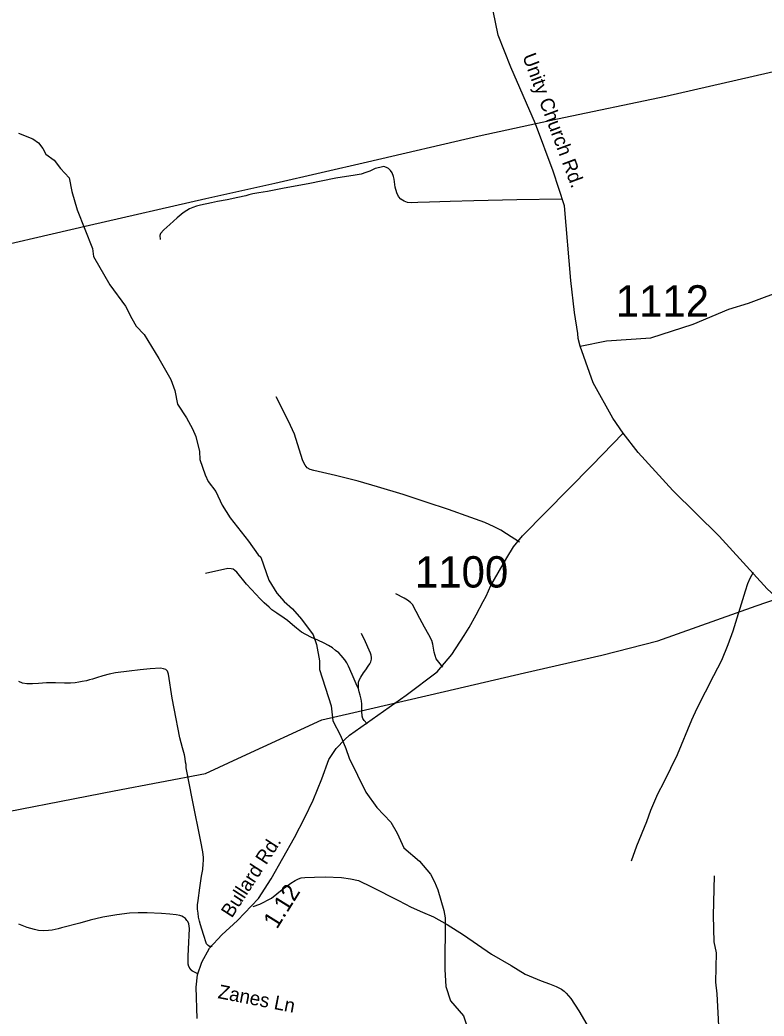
# Model space of a CAD drawing. Extents: x 1268485 to 1426702, y 514839 to 616766.
# Drawn here: x 1307707 to 1311208, y 524572 to 529261 of the extents above; entities that cross this region are included whole.
import ezdxf

# ---------------------------------------------------------------- set-up
doc = ezdxf.new("R2010")
doc.units = 0
for name, color, linetype in [('Old_Level_10', 7, 'Continuous'), ('Old_Level_11', 7, 'Continuous'), ('Old_Level_17', 7, 'Continuous'), ('Old_Level_32', 7, 'Continuous'), ('Old_Level_35', 7, 'Continuous'), ('Old_Level_56', 7, 'Continuous'), ('Old_Level_62', 7, 'Continuous'), ('Old_Level_8', 7, 'Continuous')]:
    doc.layers.add(name, color=color, linetype=linetype)

msp = doc.modelspace()

# ---------------------------------------------------------------- linework, layer by layer
at = {"layer": 'Old_Level_32'}
for points in [[(1310343.644, 527724.56), (1310333.146, 527761.326), (1310332.783, 527784.026), (1310316.996, 527884.393), (1310298.616, 528034.836), (1310268.667, 528385.809), (1310216.529, 528549.138), (1310133.556, 528771.115), (1310017.672, 529037.976), (1309957.291, 529189.465), (1309933.786, 529302.931)], [(1310343.644, 527724.56), (1310466.471, 527750.435), (1310675.982, 527764.049), (1310874.165, 527829.357), (1311041.859, 527899.418), (1311134.468, 527927.368), (1311483.66, 528057.406), (1311551.864, 528065.839), (1311628.103, 528065.905), (1311705.705, 528054.138), (1311819.304, 528031.442), (1311872.987, 528014.354), (1311988.347, 527989.62), (1312034.949, 528008.493), (1312165.276, 528021.476), (1312211.236, 528018.351), (1312272.956, 528002.901), (1312409.672, 527945.724), (1312465.351, 527928.395), (1312511.235, 527921.468), (1312611.115, 527913.055), (1312960.938, 527985.053), (1313258.435, 528042.096), (1313577.342, 528158.737)], [(1310545.377, 527315.077), (1310496.401, 527385.867), (1310403.89, 527551.951), (1310387.564, 527600.96), (1310343.644, 527724.56)], [(1308541.389, 524560.792), (1308536.639, 524708.025), (1308542.428, 524765.909), (1308562.316, 524825.871), (1308599.57, 524892.067), (1308657.157, 524954.827), (1308730.18, 525021.489), (1308830.067, 525125.384), (1308888.544, 525218.062), (1308998.524, 525412.429), (1309048.394, 525506.667), (1309087.577, 525589.049), (1309127.65, 525688.555), (1309160.431, 525779.028), (1309195.803, 525831.866), (1309236.617, 525873.72), (1309258.557, 525893.905), (1309524.941, 526082.399), (1309670.127, 526192.824), (1309739.884, 526273.565), (1309797.126, 526362.953), (1309821.614, 526401.07), (1309854.265, 526460.97), (1309886.916, 526523.591), (1309900.52, 526548.096), (1309922.288, 526598.737), (1309998.433, 526728.325), (1310029.305, 526780.569), (1310072.05, 526832.889), (1310397.387, 527163.442), (1310545.377, 527315.077)], [(1312968.383, 524092.606), (1312896.071, 524168.297), (1312882.554, 524192.581), (1312821.783, 524414.112), (1312756.022, 524685.967), (1312674.579, 524973.946), (1312643.393, 525094.632), (1312635.287, 525169.031), (1312594.772, 525233.878), (1312562.022, 525296.767), (1312508.233, 525388.094), (1312455.476, 525441.181), (1312178.823, 525683.865), (1311889.509, 525962.717), (1311731.696, 526098.852), (1311639.185, 526172.365), (1311543.953, 526251.323), (1311377.977, 526428.298), (1311320.838, 526493.642), (1311222.885, 526583.491), (1310997.05, 526830.166), (1310779.376, 527045.259), (1310616.121, 527224.957), (1310545.377, 527315.077)]]:
    msp.add_lwpolyline(points, dxfattribs=at)
at = {"layer": 'Old_Level_35'}
msp.add_line((1308544.279, 524770.677), (1308522.031, 524781.698), dxfattribs=at)
for points in [[(1310256.874, 528417.169), (1310045.67, 528414.503), (1309842.259, 528409.941), (1309731.223, 528406.301), (1309634.233, 528403.738), (1309579.484, 528401.124), (1309547.701, 528400.149), (1309529.964, 528401.79), (1309514.585, 528407.788), (1309499.924, 528417.169), (1309487.724, 528429.934), (1309480.342, 528447.363), (1309472.96, 528473.558), (1309468.244, 528511.083), (1309465.578, 528524.513), (1309458.299, 528541.225), (1309450.302, 528552.708), (1309441.484, 528560.705), (1309431.334, 528566.754), (1309418.621, 528570.138), (1309400.576, 528566.754), (1309378.533, 528560.705), (1309354.235, 528548.607), (1309334.857, 528541.943), (1309311.994, 528535.228), (1309283.902, 528530.563), (1309193.371, 528516.414), (1309063.983, 528488.937), (1308949.974, 528468.894), (1308871.542, 528452.745), (1308831.249, 528446.696), (1308803.157, 528441.98), (1308784.292, 528436.7), (1308769.529, 528432.497), (1308732.107, 528424.243), (1308682.997, 528414.042), (1308636.142, 528405.788), (1308608.768, 528400.149), (1308557.3, 528389.231), (1308538.64, 528384.258), (1308520.288, 528378.568), (1308504.601, 528372.211), (1308491.991, 528364.419), (1308475.997, 528353.244), (1308446.367, 528328.689), (1308412.123, 528297.213), (1308384.031, 528272.351), (1308368.549, 528255.639), (1308365.268, 528245.54), (1308367.216, 528227.445)], [(1310057.973, 526802.999), (1309996.868, 526841.498), (1309970.006, 526858.414), (1309938.325, 526875.382), (1309894.547, 526895.375), (1309829.135, 526919.263), (1309722.918, 526956.993), (1309618.854, 526991.647), (1309511.099, 527027.07), (1309389.504, 527063.261), (1309298.666, 527089.456), (1309191.628, 527116.37), (1309090.025, 527139.438), (1309072.288, 527144.821), (1309059.267, 527152.562), (1309049.22, 527164.865), (1309037.634, 527185.626), (1309020.717, 527241.042), (1308998.367, 527310.4), (1308970.582, 527371.916), (1308912.86, 527487.463)], [(1309299.486, 526114.331), (1309293.334, 526125.046), (1309270.881, 526179.23), (1309253.041, 526219.677), (1309245.352, 526234.492), (1309235.612, 526248.333), (1309218.798, 526269.248), (1309207.007, 526281.551), (1309192.654, 526293.291), (1309177.275, 526305.081), (1309158.923, 526316.82), (1309138.417, 526327.585), (1309108.275, 526341.376), (1309079.157, 526354.191), (1309053.013, 526367.417), (1309032.61, 526378.695), (1309008.517, 526397.611), (1308989.139, 526412.99), (1308966.584, 526433.957), (1308950.282, 526445.695), (1308916.551, 526468.2), (1308892.97, 526484.553), (1308879.129, 526496.292), (1308855.65, 526517.823), (1308838.221, 526535.201), (1308796.903, 526579.697), (1308773.22, 526605.739), (1308728.211, 526661.513), (1308718.163, 526669.664), (1308709.858, 526674.79), (1308701.759, 526677.866), (1308685.355, 526679.455), (1308579.548, 526655.874)], [(1311156.95, 526659.104), (1311142.084, 526632.395), (1311130.396, 526606.816), (1311119.528, 526571.392), (1311061.396, 526384.18), (1311037.2, 526318.922), (1311008.902, 526245.206), (1310970.455, 526172.823), (1310891.92, 526020.264), (1310866.596, 525964.387), (1310798.827, 525801.166), (1310736.901, 525672.752), (1310706.861, 525616.106), (1310674.155, 525540.237), (1310655.598, 525486.308), (1310607.718, 525371.069), (1310582.907, 525301.197)], [(1309696.672, 526214.038), (1309665.094, 526253.306), (1309655.866, 526285.601), (1309649.715, 526322.562), (1309645.101, 526339.581), (1309631.26, 526366.495), (1309611.267, 526401.866), (1309588.917, 526442.671), (1309553.545, 526509.672), (1309545.036, 526518.131), (1309531.092, 526529.664), (1309514.995, 526539.712), (1309475.728, 526559.756)], [(1309299.486, 526114.331), (1309300.511, 526144.013), (1309304.612, 526155.752), (1309310.764, 526168.004), (1309323.579, 526187.432), (1309334.242, 526201.273), (1309346.135, 526218.6), (1309353.722, 526229.366), (1309358.336, 526240.131), (1309360.899, 526251.358), (1309361.924, 526259.56), (1309360.386, 526270.325), (1309356.285, 526280.526), (1309350.646, 526294.316), (1309332.704, 526333.174), (1309314.352, 526373.056)], [(1308611.741, 524900.115), (1308599.54, 524900.27), (1308592.466, 524904.011), (1308585.699, 524912.368), (1308571.038, 524956.351), (1308556.992, 525000.95), (1308551.456, 525019.251), (1308547.867, 525038.115), (1308545.407, 525055.852), (1308542.844, 525075.999), (1308543.459, 525096.145), (1308545.407, 525115.677), (1308553.404, 525175.5), (1308561.913, 525231.069), (1308567.347, 525262.187), (1308569.705, 525289.048), (1308570.423, 525303.71), (1308570.423, 525317.756), (1308567.347, 525345.181), (1308558.222, 525394.086), (1308518.545, 525588.168), (1308489.838, 525740.163), (1308488.607, 525755.439), (1308486.762, 525767.64), (1308484.404, 525784.147), (1308481.225, 525801.832), (1308472.101, 525834.179), (1308459.9, 525882.367), (1308432.526, 526019.136), (1308423.298, 526067.99), (1308406.279, 526182.101), (1308400.742, 526195.584), (1308393.361, 526202.863), (1308383.005, 526207.117), (1308368.344, 526209.63), (1308320.157, 526207.117), (1308272.482, 526201.683), (1308221.835, 526196.199), (1308157.141, 526187.022), (1308127.203, 526180.871), (1308096.753, 526172.976), (1308067.328, 526164.416), (1308049.078, 526157.7), (1308035.032, 526154.061), (1308019.756, 526150.37), (1307999.661, 526146.114), (1307984.999, 526143.705), (1307966.647, 526141.245), (1307944.707, 526139.399), (1307917.23, 526138.835), (1307875.091, 526140.014), (1307832.338, 526141.245), (1307794.506, 526138.169), (1307767.029, 526135.759), (1307739.655, 526135.759), (1307718.842, 526139.399), (1307701.72, 526146.73)], [(1309341.009, 525948.137), (1309326.655, 525962.952), (1309321.016, 525972.128), (1309317.325, 525983.355), (1309315.89, 526007.448), (1309315.377, 526041.179), (1309314.352, 526053.995), (1309312.917, 526064.196), (1309308.713, 526082.138), (1309304.099, 526097.927), (1309299.486, 526114.331)], [(1308804.387, 525087.482), (1308835.248, 525098.247), (1308890.714, 525127.775), (1308916.038, 525147.357), (1308941.157, 525167.708), (1308981.655, 525197.646), (1309002.263, 525210.103), (1309017.847, 525218.203), (1309030.355, 525222.252), (1309046.964, 525224.918), (1309092.588, 525225.79), (1309142.826, 525227.686), (1309220.951, 525225.02), (1309262.884, 525218.613), (1309300.101, 525209.488), (1309361.924, 525180.422), (1309488.236, 525115.42), (1309548.111, 525085.329), (1309601.835, 525061.696), (1309653.508, 525039.602), (1309717.484, 525002.898), (1309793.969, 524954.147), (1309926.125, 524863.258), (1310019.219, 524809.482), (1310084.528, 524769.702), (1310159.782, 524737.868), (1310198.742, 524724.437), (1310230.012, 524711.519), (1310255.951, 524698.088), (1310267.229, 524689.989), (1310277.482, 524680.607), (1310299.012, 524654.617), (1310336.127, 524597.305), (1310407.28, 524475.145)], [(1308498.655, 524823.478), (1308498.655, 524853.928), (1308500.91, 524886.582), (1308504.499, 524984.187), (1308503.884, 524995.311), (1308501.628, 525005.769), (1308496.604, 525016.482), (1308492.606, 525022.429), (1308485.839, 525031.554), (1308476.202, 525038.167), (1308468.615, 525042.011), (1308459.592, 525045.241), (1308442.265, 525048.881), (1308412.635, 525052.059), (1308373.163, 525054.622), (1308306.418, 525057.852), (1308263.358, 525058.211), (1308222.142, 525056.058), (1308163.292, 525048.727), (1308096.548, 525037.449), (1308037.595, 525023.044), (1307988.588, 525009.511), (1307903.491, 524986.699), (1307886.369, 524982.239), (1307872.426, 524978.958), (1307859.61, 524976.241), (1307842.283, 524974.088), (1307819.522, 524973.319), (1307795.326, 524975.164), (1307775.641, 524978.958), (1307741.705, 524988.493), (1307701.72, 525004.794)], [(1308505.729, 524799.64), (1308505.627, 524799.897), (1308505.524, 524800.05), (1308505.422, 524800.307), (1308505.216, 524800.512), (1308505.114, 524800.768), (1308505.011, 524800.922), (1308504.909, 524801.178), (1308504.704, 524801.383), (1308504.601, 524801.64), (1308504.499, 524801.793), (1308504.396, 524802.05), (1308504.294, 524802.306), (1308504.089, 524802.511), (1308503.986, 524802.767), (1308503.884, 524802.921), (1308503.781, 524803.177), (1308503.576, 524803.433), (1308503.474, 524803.638), (1308503.371, 524803.895), (1308503.268, 524804.151), (1308503.166, 524804.305), (1308503.166, 524804.561), (1308502.961, 524804.818), (1308502.858, 524805.023), (1308502.756, 524805.228), (1308502.653, 524805.484), (1308502.551, 524805.741), (1308502.551, 524805.946), (1308502.346, 524806.202), (1308502.243, 524806.458), (1308502.141, 524806.663), (1308502.038, 524806.868), (1308502.038, 524807.124), (1308501.833, 524807.381), (1308501.731, 524807.637), (1308501.628, 524807.894), (1308501.628, 524808.047), (1308501.526, 524808.304), (1308501.423, 524808.56), (1308501.423, 524808.816), (1308501.218, 524809.072), (1308501.115, 524809.226), (1308501.115, 524809.482), (1308501.013, 524809.739), (1308500.91, 524809.995), (1308500.91, 524810.252), (1308500.705, 524810.508), (1308500.705, 524810.764), (1308500.603, 524811.02), (1308500.5, 524811.225), (1308500.5, 524811.43), (1308500.398, 524811.687), (1308500.398, 524811.943), (1308500.295, 524812.2), (1308500.295, 524812.456), (1308500.09, 524812.712), (1308500.09, 524812.917), (1308499.988, 524813.173), (1308499.988, 524813.43), (1308499.885, 524813.686), (1308499.885, 524813.943), (1308499.783, 524814.199), (1308499.783, 524814.455), (1308499.578, 524814.711), (1308499.578, 524814.916), (1308499.578, 524815.173), (1308499.475, 524815.429), (1308499.475, 524815.686), (1308499.373, 524815.942), (1308499.373, 524816.198), (1308499.373, 524816.454), (1308499.27, 524816.711), (1308499.27, 524816.916), (1308499.27, 524817.172), (1308499.167, 524817.429), (1308499.167, 524817.684), (1308499.167, 524817.941), (1308499.167, 524818.197), (1308498.962, 524818.454), (1308498.962, 524818.71), (1308498.962, 524818.915), (1308498.962, 524819.171), (1308498.86, 524819.427), (1308498.86, 524819.684), (1308498.86, 524819.94), (1308498.86, 524820.197), (1308498.86, 524820.453), (1308498.757, 524820.709), (1308498.757, 524821.017), (1308498.757, 524821.273), (1308498.757, 524821.478), (1308498.757, 524821.735), (1308498.757, 524821.991), (1308498.757, 524822.247), (1308498.757, 524822.503), (1308498.757, 524822.76), (1308498.655, 524823.016), (1308498.655, 524823.273), (1308498.655, 524823.478)], [(1308522.031, 524781.698), (1308521.723, 524781.8), (1308521.518, 524781.955), (1308521.416, 524782.057), (1308521.108, 524782.21), (1308520.903, 524782.313), (1308520.8, 524782.415), (1308520.493, 524782.57), (1308520.288, 524782.672), (1308520.083, 524782.877), (1308519.878, 524782.98), (1308519.673, 524783.133), (1308519.468, 524783.236), (1308519.263, 524783.39), (1308518.955, 524783.543), (1308518.852, 524783.697), (1308518.647, 524783.8), (1308518.34, 524784.005), (1308518.237, 524784.108), (1308518.032, 524784.261), (1308517.827, 524784.415), (1308517.622, 524784.569), (1308517.417, 524784.774), (1308517.212, 524784.876), (1308517.007, 524784.979), (1308516.904, 524785.184), (1308516.597, 524785.338), (1308516.494, 524785.491), (1308516.289, 524785.696), (1308516.084, 524785.799), (1308515.879, 524786.004), (1308515.777, 524786.106), (1308515.469, 524786.311), (1308515.367, 524786.517), (1308515.162, 524786.619), (1308514.956, 524786.824), (1308514.751, 524786.978), (1308514.649, 524787.132), (1308514.341, 524787.337), (1308514.239, 524787.491), (1308514.034, 524787.696), (1308513.829, 524787.799), (1308513.726, 524788.004), (1308513.521, 524788.209), (1308513.419, 524788.362), (1308513.111, 524788.567), (1308513.008, 524788.772), (1308512.906, 524788.926), (1308512.598, 524789.08), (1308512.496, 524789.234), (1308512.393, 524789.439), (1308512.086, 524789.644), (1308511.983, 524789.797), (1308511.881, 524790.002), (1308511.676, 524790.207), (1308511.471, 524790.362), (1308511.368, 524790.567), (1308511.266, 524790.772), (1308510.958, 524790.977), (1308510.855, 524791.182), (1308510.753, 524791.387), (1308510.65, 524791.54), (1308510.343, 524791.745), (1308510.24, 524791.95), (1308510.138, 524792.105), (1308510.035, 524792.361), (1308509.83, 524792.566), (1308509.728, 524792.771), (1308509.523, 524792.925), (1308509.42, 524793.181), (1308509.215, 524793.386), (1308509.112, 524793.54), (1308509.01, 524793.745), (1308508.907, 524794.001), (1308508.702, 524794.206), (1308508.6, 524794.36), (1308508.497, 524794.616), (1308508.292, 524794.821), (1308508.087, 524794.975), (1308507.985, 524795.231), (1308507.882, 524795.436), (1308507.78, 524795.693), (1308507.575, 524795.898), (1308507.472, 524796.103), (1308507.37, 524796.308), (1308507.267, 524796.513), (1308507.164, 524796.769), (1308506.959, 524796.923), (1308506.959, 524797.179), (1308506.857, 524797.436), (1308506.754, 524797.641), (1308506.652, 524797.897), (1308506.549, 524798.051), (1308506.344, 524798.307), (1308506.242, 524798.512), (1308506.139, 524798.769), (1308506.037, 524798.922), (1308506.037, 524799.179), (1308505.832, 524799.435), (1308505.729, 524799.64)]]:
    msp.add_lwpolyline(points, dxfattribs=at)
at = {"layer": 'Old_Level_56'}
for points in [[(1315543.694, 530194.172), (1314844.684, 529992.335), (1314314.563, 529830.521), (1313661.754, 529637.559), (1313176.2, 529492.857), (1312708.604, 529355.597), (1312468.827, 529283.185), (1312231.449, 529230.535), (1311774.779, 529129.072), (1311288.03, 529024.413), (1310746.877, 528901.04), (1310236.246, 528792.859), (1309868.059, 528713.228), (1309342.944, 528591.332), (1308906.316, 528491.467), (1308582.495, 528418.946), (1308035.3, 528293.694), (1307437.82, 528155.446), (1306972.988, 528046.144), (1306502.28, 527943.164), (1305969.204, 527823.43), (1305074.349, 527616.139)], [(1307457.917, 525497.549), (1308151.359, 525631.464), (1308579.624, 525713.488), (1308753.525, 525793.628), (1309127.801, 525966.983), (1309353.134, 526017.675), (1309705.16, 526099.632), (1310081.504, 526186.903), (1310445.567, 526270.42), (1310709.266, 526338.348), (1311171.426, 526503.731), (1311659.625, 526670.391), (1311994.493, 526784.71), (1312434.088, 526932.538), (1312704.431, 527022.344), (1313211.665, 527150.601), (1313569.892, 527242.44)]]:
    msp.add_lwpolyline(points, dxfattribs=at)
at = {"layer": 'Old_Level_62'}
for points in [[(1307701.207, 528727.977), (1307768.567, 528700.346), (1307794.198, 528681.788), (1307815.626, 528655.081), (1307828.955, 528628.577), (1307868.325, 528599.87), (1307897.34, 528560.705), (1307938.453, 528518.054), (1307950.961, 528453.771), (1307977.002, 528367.085), (1308048.668, 528185.101), (1308053.897, 528147.269), (1308130.791, 528013.575), (1308204.61, 527913.663), (1308233.112, 527854.813), (1308254.438, 527819.904), (1308291.45, 527779.764), (1308360.86, 527667.601), (1308416.634, 527567.997), (1308435.396, 527515.914), (1308447.904, 527451.681), (1308490.453, 527388.422), (1308519.263, 527336.186), (1308534.436, 527299.737), (1308552.789, 527228.789), (1308553.916, 527191.06), (1308578.318, 527119.958), (1308593.491, 527087.663), (1308628.453, 527041.013), (1308659.006, 526976.37), (1308695.71, 526917.367), (1308783.062, 526807.305), (1308827.661, 526742.406), (1308841.399, 526732.256), (1308878.924, 526623.22), (1308915.526, 526562.575), (1308950.59, 526523.257), (1308989.857, 526488.859), (1309032.61, 526439.544), (1309086.949, 526366.238), (1309102.021, 526321.639), (1309116.169, 526243.412), (1309117.194, 526203.171), (1309171.328, 526032.208), (1309179.633, 525961.465), (1309216.132, 525892.619), (1309240.636, 525832.231), (1309255.605, 525785.992), (1309333.934, 525626), (1309386.325, 525554.386), (1309452.762, 525484.924), (1309481.572, 525432.687), (1309513.868, 525363.892), (1309586.559, 525301.71)], [(1309586.559, 525301.71), (1309639.155, 525240.759), (1309658.327, 525204.259), (1309673.398, 525166.222), (1309701.183, 525068.822), (1309708.462, 525035.04), (1309706.719, 524790.515), (1309710.82, 524710.852), (1309733.273, 524643.903), (1309793.764, 524572.955), (1309823.599, 524483.706), (1309836.21, 524421.934), (1309840.106, 524331.558), (1309822.676, 524267.889), (1309823.496, 524217.856), (1309844.412, 524082.829), (1309850.871, 524018.699), (1309851.691, 523966.975), (1309860.611, 523922.479)], [(1310973.736, 525231.941), (1310969.327, 525045.754), (1310972.506, 524921.8), (1310983.271, 524869.05), (1310979.99, 524731.255), (1310986.859, 524676.968), (1310999.265, 524436.237), (1310999.368, 524358.317), (1310996.087, 524300.902), (1311050.22, 524138.962), (1311048.99, 524083.188), (1311051.758, 524029.003), (1311070.008, 523950.673), (1311095.024, 523909.971), (1311111.839, 523862.039), (1311125.064, 523654.937), (1311161.769, 523512.272), (1311172.021, 523434.096), (1311182.479, 523197.517)]]:
    msp.add_lwpolyline(points, dxfattribs=at)

# ---------------------------------------------------------------- texts
at = {"layer": 'Old_Level_10'}
msp.add_text('Zanes Ln', height=65.6167, rotation=349.013592, dxfattribs=at).set_placement((1308635.501, 524656.863))
at = {"layer": 'Old_Level_11'}
for s, rotation, p in [('Unity Church Rd.', 290.495119, (1310070.311, 529089.908)), ('Bullard Rd.', 57.111758, (1308704.045, 525030.381))]:
    msp.add_text(s, height=65.61666, rotation=rotation, dxfattribs=at).set_placement(p)
at = {"layer": 'Old_Level_17'}
msp.add_text('1.12', height=82.0208, rotation=58.124422, dxfattribs=at).set_placement((1308916.485, 524977.848))
at = {"layer": 'Old_Level_8'}
for s, p in [('1112', (1310510.417, 527864.295)), ('1100', (1309565.635, 526588.996))]:
    msp.add_text(s, height=147.6375, dxfattribs=at).set_placement(p)

doc.saveas('drawing.dxf')
